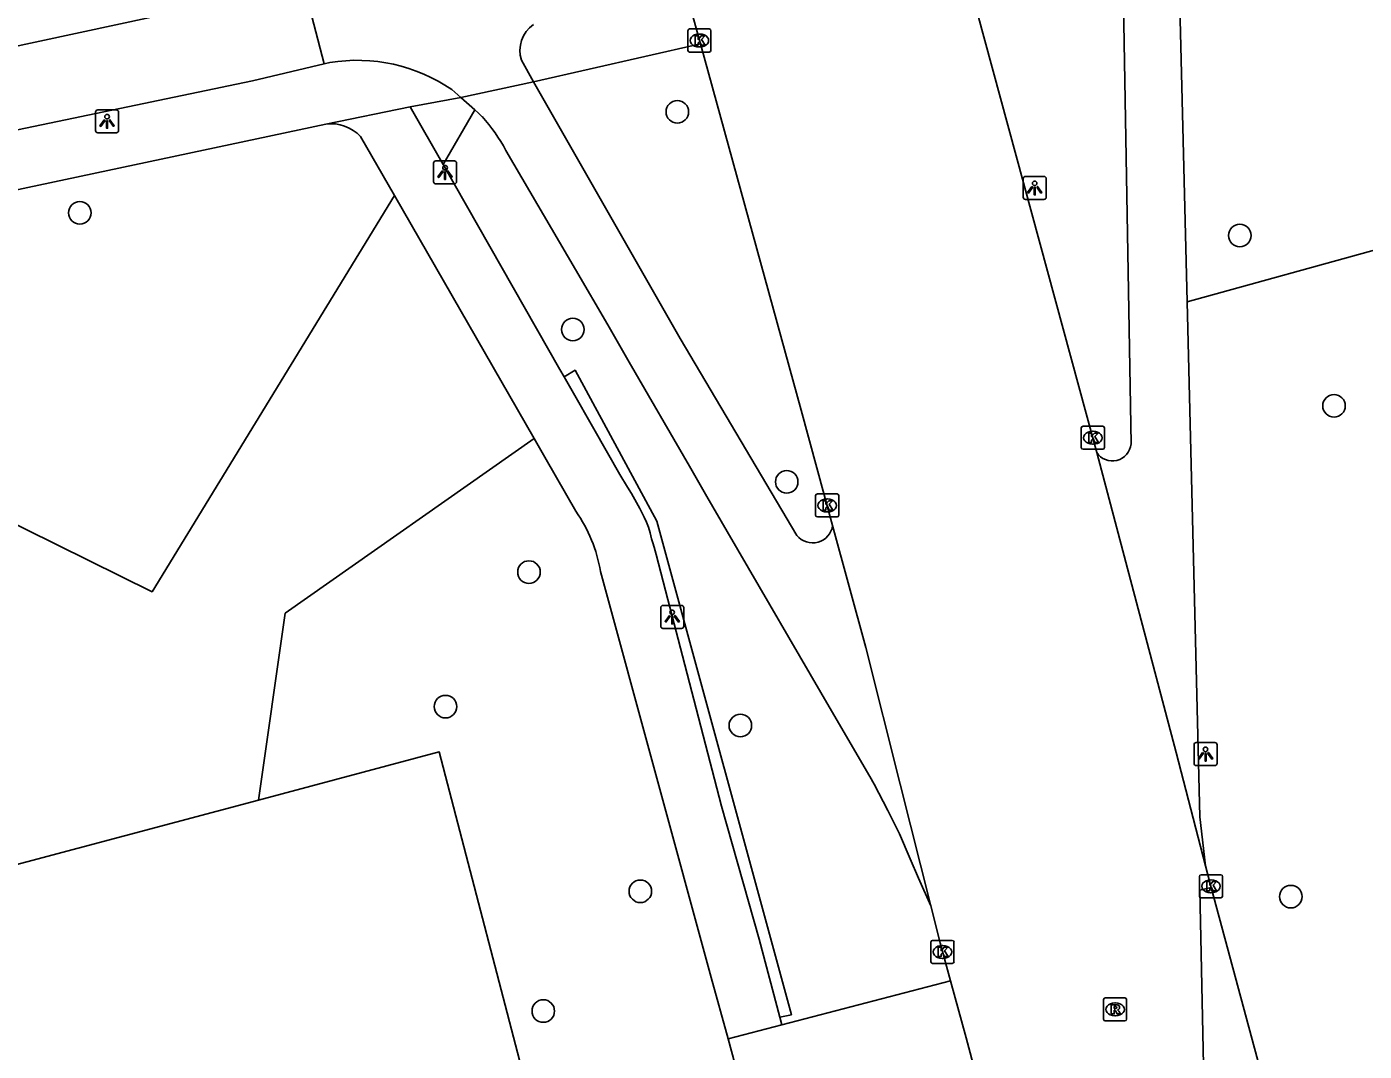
# Model space of a CAD drawing. Extents: x 159053 to 160041, y 380450 to 381422.
# Drawn here: x 159261.2 to 159319.2, y 380688.5 to 380732.9 of the extents above; entities that cross this region are included whole.
import ezdxf

# ---------------------------------------------------------------- set-up
doc = ezdxf.new("R2010")
doc.units = 0
for name, color, linetype in [('IMGEO_Boom', 7, 'Continuous'), ('IMGEO_Fietspad_gesloten', 7, 'Continuous'), ('IMGEO_Fietspad_open', 7, 'Continuous'), ('IMGEO_Groenvoorziening', 7, 'Continuous'), ('IMGEO_Haag', 7, 'Continuous'), ('IMGEO_Hek', 7, 'Continuous'), ('IMGEO_Kolk', 7, 'Continuous'), ('IMGEO_Lichtpunt', 7, 'Continuous'), ('IMGEO_Parkeervlak_open', 7, 'Continuous'), ('IMGEO_Rijbaan_lokaal_open', 7, 'Continuous'), ('IMGEO_Rioolput', 7, 'Continuous'), ('IMGEO_Voetpad_open', 7, 'Continuous')]:
    doc.layers.add(name, color=color, linetype=linetype)

msp = doc.modelspace()

# ---------------------------------------------------------------- linework, layer by layer
at = {"layer": 'IMGEO_Boom'}
for centre in [(159289.427, 380729.205), (159263.527, 380724.828), (159313.81, 380723.844), (159284.893, 380719.768), (159317.898, 380716.465), (159294.17, 380713.163), (159282.995, 380709.256), (159279.373, 380703.423), (159292.161, 380702.606), (159287.824, 380695.418), (159316.021, 380695.187), (159283.616, 380690.228)]:
    msp.add_circle(centre, 0.489, dxfattribs=at)
at = {"layer": 'IMGEO_Fietspad_gesloten'}
for points in [[(159185.394, 380723.326), (159188.849, 380722.898), (159189.894, 380722.803), (159194.295, 380722.405), (159195.722, 380722.276), (159200.231, 380722.051), (159205.116, 380722.248), (159210.939, 380722.72), (159215.378, 380723.18), (159220.398, 380723.899), (159226.924, 380725.165), (159234.553, 380726.568), (159240.572, 380727.74), (159250.34, 380729.811), (159273.223, 380734.74)], [(159273.223, 380734.74), (159274.113, 380731.279)], [(159274.113, 380731.279), (159271.005, 380730.543), (159256.093, 380727.447), (159240.12, 380724.005), (159229.181, 380721.684), (159222.946, 380720.738), (159217.298, 380719.932), (159213.122, 380719.38), (159208.53, 380718.902), (159203.423, 380718.614), (159197.277, 380718.596), (159195.377, 380718.697), (159192.316, 380718.86), (159190.908, 380719.017), (159186.413, 380719.52)]]:
    msp.add_lwpolyline(points, dxfattribs=at)
at = {"layer": 'IMGEO_Fietspad_open'}
for points in [[(159311.529, 380720.969), (159311.138, 380736.711)], [(159308.727, 380736.355), (159309.097, 380714.808)], [(159283.193, 380730.506), (159282.673, 380731.442)], [(159274.113, 380731.279), (159274.369, 380731.34)], [(159280.045, 380729.829), (159283.193, 380730.506)], [(159294.611, 380710.845), (159289.546, 380719.38), (159283.193, 380730.506)], [(159279.648, 380730.168), (159280.045, 380729.829)], [(159280.045, 380729.829), (159280.649, 380729.288)], [(159280.649, 380729.288), (159280.805, 380729.143), (159280.959, 380728.996)], [(159281.999, 380727.528), (159285.019, 380722.374), (159286.41, 380719.969), (159287.346, 380718.35), (159289.952, 380713.844), (159290.712, 380712.537), (159291.593, 380711.021), (159296.115, 380703.244), (159297.773, 380700.392), (159297.967, 380700.059), (159298.549, 380698.914), (159299.054, 380697.914), (159299.528, 380696.822), (159299.882, 380695.993), (159300.414, 380694.792)], [(159312.324, 380696.516), (159312.084, 380698.639), (159311.529, 380720.969)]]:
    msp.add_lwpolyline(points, dxfattribs=at)
for centre, radius, start, end in [((159283.963, 380731.872), 1.359, 124.73699, 198.43756), ((159275.561, 380724.235), 7.204, 55.44023, 99.52514), ((159275.523, 380724.042), 7.355, 28.29016, 42.34093), ((159308.291, 380714.88), 0.809, 212.90266, 354.86096), ((159295.292, 380711.401), 0.879, 219.20262, 351.71982)]:
    msp.add_arc(centre, radius, start, end, dxfattribs=at)
at = {"layer": 'IMGEO_Groenvoorziening'}
for points in [[(159212.548, 380705.319), (159214.248, 380706.425), (159218.079, 380712.493), (159218.606, 380712.937), (159219.139, 380713.3), (159219.799, 380713.655), (159220.544, 380713.949), (159221.288, 380714.144), (159221.795, 380714.226), (159246.109, 380718.558), (159266.654, 380708.405), (159277.16, 380725.585)], [(159311.529, 380720.969), (159320.218, 380723.367)], [(159271.265, 380699.371), (159272.428, 380707.47), (159283.221, 380715.043)], [(159283.225, 380685.658), (159279.105, 380701.457), (159271.265, 380699.371)], [(159242.044, 380691.599), (159267.692, 380698.421), (159271.265, 380699.371)]]:
    msp.add_lwpolyline(points, dxfattribs=at)
at = {"layer": 'IMGEO_Haag'}
msp.add_lwpolyline([(159293.875, 380689.957), (159294.372, 380690.064), (159288.54, 380711.459), (159284.995, 380718.003), (159284.516, 380717.714)], dxfattribs=at)
at = {"layer": 'IMGEO_Hek'}
for points in [[(159267.692, 380698.421), (159271.265, 380699.371), (159279.105, 380701.457), (159283.225, 380685.658)], [(159242.044, 380691.599), (159267.692, 380698.421)]]:
    msp.add_lwpolyline(points, dxfattribs=at)
at = {"layer": 'IMGEO_Kolk'}
for p, q in [((159289.884, 380731.869), (159289.884, 380732.721)), ((159289.959, 380732.795), (159290.811, 380732.795)), ((159290.372, 380732.575), (159290.397, 380732.575)), ((159290.885, 380732.721), (159290.885, 380731.869)), ((159290.395, 380732.015), (159290.37, 380732.015)), ((159290.811, 380731.795), (159289.959, 380731.795)), ((159306.941, 380714.652), (159306.941, 380715.504)), ((159307.016, 380715.578), (159307.868, 380715.578)), ((159307.429, 380715.358), (159307.454, 380715.358)), ((159307.942, 380715.504), (159307.942, 380714.652)), ((159307.868, 380714.578), (159307.016, 380714.578)), ((159307.452, 380714.798), (159307.427, 380714.798)), ((159295.423, 380711.717), (159295.423, 380712.569)), ((159295.498, 380712.643), (159296.35, 380712.643)), ((159295.911, 380712.423), (159295.936, 380712.423)), ((159296.424, 380712.569), (159296.424, 380711.717)), ((159295.934, 380711.863), (159295.909, 380711.863)), ((159296.35, 380711.643), (159295.498, 380711.643)), ((159312.063, 380695.21), (159312.063, 380696.062)), ((159312.138, 380696.136), (159312.99, 380696.136)), ((159313.064, 380696.062), (159313.064, 380695.21)), ((159312.551, 380695.916), (159312.576, 380695.916)), ((159312.99, 380695.136), (159312.138, 380695.136)), ((159312.574, 380695.356), (159312.549, 380695.356)), ((159300.421, 380692.364), (159300.421, 380693.216)), ((159300.496, 380693.29), (159301.348, 380693.29)), ((159301.422, 380693.216), (159301.422, 380692.364)), ((159300.932, 380692.51), (159300.907, 380692.51)), ((159300.909, 380693.07), (159300.934, 380693.07)), ((159301.348, 380692.29), (159300.496, 380692.29))]:
    msp.add_line(p, q, dxfattribs=at)
for points in [[(159289.884, 380731.869), (159289.884, 380732.721)], [(159289.959, 380732.795), (159290.811, 380732.795)], [(159290.885, 380732.721), (159290.885, 380731.869)], [(159290.205, 380732.495), (159290.328, 380732.495), (159290.328, 380732.344), (159290.458, 380732.495), (159290.622, 380732.495), (159290.476, 380732.344), (159290.629, 380732.095), (159290.477, 380732.095), (159290.392, 380732.259), (159290.328, 380732.192), (159290.328, 380732.095), (159290.205, 380732.095), (159290.205, 380732.495)], [(159290.811, 380731.795), (159289.959, 380731.795)], [(159306.941, 380714.652), (159306.941, 380715.504)], [(159307.016, 380715.578), (159307.868, 380715.578)], [(159307.262, 380715.278), (159307.385, 380715.278), (159307.385, 380715.127), (159307.515, 380715.278), (159307.679, 380715.278), (159307.533, 380715.127), (159307.686, 380714.878), (159307.534, 380714.878), (159307.449, 380715.042), (159307.385, 380714.975), (159307.385, 380714.878), (159307.262, 380714.878), (159307.262, 380715.278)], [(159307.942, 380715.504), (159307.942, 380714.652)], [(159307.868, 380714.578), (159307.016, 380714.578)], [(159295.423, 380711.717), (159295.423, 380712.569)], [(159295.498, 380712.643), (159296.35, 380712.643)], [(159295.744, 380712.343), (159295.867, 380712.343), (159295.867, 380712.192), (159295.997, 380712.343), (159296.161, 380712.343), (159296.015, 380712.192), (159296.168, 380711.943), (159296.016, 380711.943), (159295.931, 380712.107), (159295.867, 380712.04), (159295.867, 380711.943), (159295.744, 380711.943), (159295.744, 380712.343)], [(159296.424, 380712.569), (159296.424, 380711.717)], [(159296.35, 380711.643), (159295.498, 380711.643)], [(159312.063, 380695.21), (159312.063, 380696.062)], [(159312.138, 380696.136), (159312.99, 380696.136)], [(159313.064, 380696.062), (159313.064, 380695.21)], [(159312.384, 380695.836), (159312.507, 380695.836), (159312.507, 380695.685), (159312.637, 380695.836), (159312.801, 380695.836), (159312.655, 380695.685), (159312.808, 380695.436), (159312.656, 380695.436), (159312.571, 380695.6), (159312.507, 380695.533), (159312.507, 380695.436), (159312.384, 380695.436), (159312.384, 380695.836)], [(159312.99, 380695.136), (159312.138, 380695.136)], [(159300.421, 380692.364), (159300.421, 380693.216)], [(159300.496, 380693.29), (159301.348, 380693.29)], [(159301.422, 380693.216), (159301.422, 380692.364)], [(159300.742, 380692.99), (159300.865, 380692.99), (159300.865, 380692.839), (159300.995, 380692.99), (159301.159, 380692.99), (159301.013, 380692.839), (159301.166, 380692.59), (159301.014, 380692.59), (159300.929, 380692.754), (159300.865, 380692.687), (159300.865, 380692.59), (159300.742, 380692.59), (159300.742, 380692.99)], [(159301.348, 380692.29), (159300.496, 380692.29)]]:
    msp.add_lwpolyline(points, dxfattribs=at)
for centre, start, end in [((159289.961, 380732.719), 91.55205, 178.44795), ((159289.961, 380732.719), 91.55205, 178.44795), ((159290.809, 380732.719), 1.55205, 88.44795), ((159290.809, 380732.719), 1.55205, 88.44795), ((159289.961, 380731.871), 181.55205, 268.44795), ((159289.961, 380731.871), 181.55205, 268.44795), ((159290.809, 380731.871), 271.55205, 358.44795), ((159290.809, 380731.871), 271.55205, 358.44795), ((159307.018, 380715.502), 91.55205, 178.44795), ((159307.018, 380715.502), 91.55205, 178.44795), ((159307.866, 380715.502), 1.55205, 88.44795), ((159307.866, 380715.502), 1.55205, 88.44795), ((159307.018, 380714.654), 181.55205, 268.44795), ((159307.018, 380714.654), 181.55205, 268.44795), ((159307.866, 380714.654), 271.55205, 358.44795), ((159307.866, 380714.654), 271.55205, 358.44795), ((159295.5, 380712.567), 91.55205, 178.44795), ((159295.5, 380712.567), 91.55205, 178.44795), ((159296.348, 380712.567), 1.55205, 88.44795), ((159296.348, 380712.567), 1.55205, 88.44795), ((159295.5, 380711.719), 181.55205, 268.44795), ((159295.5, 380711.719), 181.55205, 268.44795), ((159296.348, 380711.719), 271.55205, 358.44795), ((159296.348, 380711.719), 271.55205, 358.44795), ((159312.14, 380696.06), 91.55205, 178.44795), ((159312.14, 380696.06), 91.55205, 178.44795), ((159312.988, 380696.06), 1.55205, 88.44795), ((159312.988, 380696.06), 1.55205, 88.44795), ((159312.14, 380695.212), 181.55205, 268.44795), ((159312.14, 380695.212), 181.55205, 268.44795), ((159312.988, 380695.212), 271.55205, 358.44795), ((159312.988, 380695.212), 271.55205, 358.44795), ((159300.498, 380693.214), 91.55205, 178.44795), ((159300.498, 380693.214), 91.55205, 178.44795), ((159301.346, 380693.214), 1.55205, 88.44795), ((159301.346, 380693.214), 1.55205, 88.44795), ((159300.498, 380692.366), 181.55205, 268.44795), ((159300.498, 380692.366), 181.55205, 268.44795), ((159301.346, 380692.366), 271.55205, 358.44795), ((159301.346, 380692.366), 271.55205, 358.44795)]:
    msp.add_arc(centre, 0.0765, start, end, dxfattribs=at)
for centre, major_axis, ratio, start_param, end_param in [((159290.371, 380732.295), (-0.387, 0.002), 0.722429, 4.712389, 7.853982), ((159290.396, 380732.295), (-0.39, 0.002), 0.717154, 1.570796, 4.712389), ((159307.428, 380715.078), (-0.387, 0.002), 0.722429, 4.712389, 7.853982), ((159307.453, 380715.078), (-0.39, 0.002), 0.717154, 1.570796, 4.712389), ((159295.91, 380712.143), (-0.387, 0.002), 0.722429, 4.712389, 7.853982), ((159295.935, 380712.143), (-0.39, 0.002), 0.717154, 1.570796, 4.712389), ((159312.55, 380695.636), (-0.387, 0.002), 0.722429, 4.712389, 7.853982), ((159312.575, 380695.636), (-0.39, 0.002), 0.717154, 1.570796, 4.712389), ((159300.908, 380692.79), (-0.387, 0.002), 0.722429, 4.712389, 7.853982), ((159300.933, 380692.79), (-0.39, 0.002), 0.717154, 1.570796, 4.712389)]:
    msp.add_ellipse(centre, major_axis=major_axis, ratio=ratio, start_param=start_param, end_param=end_param, dxfattribs=at)
at = {"layer": 'IMGEO_Lichtpunt'}
for p, q in [((159264.207, 380729.196), (159264.207, 380728.389)), ((159264.207, 380729.196), (159264.207, 380728.389)), ((159265.109, 380729.291), (159264.301, 380729.291)), ((159265.109, 380729.291), (159264.301, 380729.291)), ((159265.203, 380728.389), (159265.203, 380729.196)), ((159265.203, 380728.389), (159265.203, 380729.196)), ((159264.301, 380728.295), (159265.109, 380728.295)), ((159264.301, 380728.295), (159265.109, 380728.295)), ((159278.858, 380726.983), (159278.858, 380726.176)), ((159278.858, 380726.983), (159278.858, 380726.176)), ((159279.76, 380727.078), (159278.952, 380727.078)), ((159279.76, 380727.078), (159278.952, 380727.078)), ((159279.854, 380726.176), (159279.854, 380726.983)), ((159279.854, 380726.176), (159279.854, 380726.983)), ((159304.422, 380726.309), (159304.422, 380725.502)), ((159304.422, 380726.309), (159304.422, 380725.502)), ((159305.324, 380726.404), (159304.516, 380726.404)), ((159305.324, 380726.404), (159304.516, 380726.404)), ((159305.418, 380725.502), (159305.418, 380726.309)), ((159305.418, 380725.502), (159305.418, 380726.309)), ((159278.952, 380726.082), (159279.76, 380726.082)), ((159278.952, 380726.082), (159279.76, 380726.082)), ((159304.516, 380725.408), (159305.324, 380725.408)), ((159304.516, 380725.408), (159305.324, 380725.408)), ((159288.707, 380707.713), (159288.707, 380706.906)), ((159288.707, 380707.713), (159288.707, 380706.906)), ((159289.609, 380707.808), (159288.801, 380707.808)), ((159289.609, 380707.808), (159288.801, 380707.808)), ((159289.703, 380706.906), (159289.703, 380707.713)), ((159289.703, 380706.906), (159289.703, 380707.713)), ((159288.801, 380706.812), (159289.609, 380706.812)), ((159288.801, 380706.812), (159289.609, 380706.812)), ((159312.731, 380701.867), (159311.923, 380701.867)), ((159312.731, 380701.867), (159311.923, 380701.867)), ((159311.829, 380701.772), (159311.829, 380700.965)), ((159311.829, 380701.772), (159311.829, 380700.965)), ((159312.825, 380700.965), (159312.825, 380701.772)), ((159312.825, 380700.965), (159312.825, 380701.772)), ((159311.923, 380700.871), (159312.731, 380700.871)), ((159311.923, 380700.871), (159312.731, 380700.871))]:
    msp.add_line(p, q, dxfattribs=at)
for points in [[(159264.581, 380728.86), (159264.62, 380728.832), (159264.432, 380728.57), (159264.394, 380728.597), (159264.581, 380728.86)], [(159264.683, 380728.812), (159264.73, 380728.812), (159264.73, 380728.49), (159264.683, 380728.49), (159264.683, 380728.812)], [(159264.793, 380728.832), (159264.831, 380728.859), (159265.018, 380728.597), (159264.979, 380728.569), (159264.793, 380728.832)], [(159279.232, 380726.647), (159279.271, 380726.619), (159279.083, 380726.357), (159279.045, 380726.384), (159279.232, 380726.647)], [(159279.334, 380726.599), (159279.381, 380726.599), (159279.381, 380726.277), (159279.334, 380726.277), (159279.334, 380726.599)], [(159279.444, 380726.619), (159279.482, 380726.646), (159279.669, 380726.384), (159279.63, 380726.356), (159279.444, 380726.619)], [(159304.796, 380725.973), (159304.835, 380725.945), (159304.647, 380725.683), (159304.609, 380725.71), (159304.796, 380725.973)], [(159304.898, 380725.925), (159304.945, 380725.925), (159304.945, 380725.603), (159304.898, 380725.603), (159304.898, 380725.925)], [(159305.008, 380725.945), (159305.046, 380725.972), (159305.233, 380725.71), (159305.194, 380725.682), (159305.008, 380725.945)], [(159289.081, 380707.377), (159289.12, 380707.349), (159288.932, 380707.087), (159288.894, 380707.114), (159289.081, 380707.377)], [(159289.183, 380707.329), (159289.23, 380707.329), (159289.23, 380707.007), (159289.183, 380707.007), (159289.183, 380707.329)], [(159289.293, 380707.349), (159289.331, 380707.376), (159289.518, 380707.114), (159289.479, 380707.086), (159289.293, 380707.349)], [(159312.203, 380701.436), (159312.242, 380701.408), (159312.054, 380701.146), (159312.016, 380701.173), (159312.203, 380701.436)], [(159312.305, 380701.388), (159312.352, 380701.388), (159312.352, 380701.066), (159312.305, 380701.066), (159312.305, 380701.388)], [(159312.415, 380701.408), (159312.453, 380701.435), (159312.64, 380701.173), (159312.601, 380701.145), (159312.415, 380701.408)]]:
    msp.add_lwpolyline(points, dxfattribs=at)
for centre in [(159264.706, 380728.994), (159279.357, 380726.781), (159304.921, 380726.107), (159289.206, 380707.511), (159312.328, 380701.57)]:
    msp.add_circle(centre, 0.0994, dxfattribs=at)
for centre, start, end in [((159264.301, 380729.196), 90, 180), ((159264.301, 380729.196), 90, 180), ((159265.109, 380729.196), 0, 90), ((159265.109, 380729.196), 0, 90), ((159264.301, 380728.389), 180, 270), ((159264.301, 380728.389), 180, 270), ((159265.109, 380728.389), 270, 0), ((159265.109, 380728.389), 270, 360), ((159278.952, 380726.983), 90, 180), ((159278.952, 380726.983), 90, 180), ((159279.76, 380726.983), 0, 90), ((159279.76, 380726.983), 0, 90), ((159278.952, 380726.176), 180, 270), ((159278.952, 380726.176), 180, 270), ((159279.76, 380726.176), 270, 0), ((159279.76, 380726.176), 270, 360), ((159304.516, 380726.309), 90, 180), ((159304.516, 380726.309), 90, 180), ((159305.324, 380726.309), 0, 90), ((159305.324, 380726.309), 0, 90), ((159304.516, 380725.502), 180, 270), ((159304.516, 380725.502), 180, 270), ((159305.324, 380725.502), 270, 0), ((159305.324, 380725.502), 270, 360), ((159288.801, 380707.713), 90, 180), ((159288.801, 380707.713), 90, 180), ((159289.609, 380707.713), 0, 90), ((159289.609, 380707.713), 0, 90), ((159288.801, 380706.906), 180, 270), ((159288.801, 380706.906), 180, 270), ((159289.609, 380706.906), 270, 0), ((159289.609, 380706.906), 270, 360), ((159311.923, 380701.772), 90, 180), ((159311.923, 380701.772), 90, 180), ((159312.731, 380701.772), 0, 90), ((159312.731, 380701.772), 0, 90), ((159311.923, 380700.965), 180, 270), ((159311.923, 380700.965), 180, 270), ((159312.731, 380700.965), 270, 0), ((159312.731, 380700.965), 270, 360)]:
    msp.add_arc(centre, 0.0946, start, end, dxfattribs=at)
at = {"layer": 'IMGEO_Parkeervlak_open'}
msp.add_lwpolyline([(159336.14, 380607.648), (159332.666, 380621.06), (159323.386, 380655.471), (159323.101, 380656.533), (159312.574, 380695.588)], dxfattribs=at)
at = {"layer": 'IMGEO_Rijbaan_lokaal_open'}
for points in [[(159289.282, 380735.748), (159289.772, 380734.558), (159290.425, 380732.153)], [(159302.084, 380734.813), (159307.517, 380714.797), (159307.612, 380714.441)], [(159290.425, 380732.153), (159294.801, 380716.267), (159296.162, 380711.274)], [(159307.612, 380714.441), (159311.054, 380701.43), (159312.324, 380696.516)], [(159300.414, 380694.792), (159299.087, 380700.068), (159297.602, 380705.993), (159296.162, 380711.274)], [(159312.574, 380695.588), (159312.324, 380696.516)], [(159336.14, 380607.648), (159330.357, 380606.083), (159322, 380637.712), (159312.556, 380672.723), (159312.079, 380695.474), (159312.574, 380695.588)], [(159300.414, 380694.792), (159300.819, 380693.183), (159301.269, 380691.534)], [(159302.372, 380687.498), (159301.944, 380689.065), (159301.269, 380691.534)]]:
    msp.add_lwpolyline(points, dxfattribs=at)
at = {"layer": 'IMGEO_Rioolput'}
for p, q in [((159307.981, 380690.8), (159308.833, 380690.8)), ((159307.906, 380689.874), (159307.906, 380690.726)), ((159308.394, 380690.58), (159308.419, 380690.58)), ((159308.907, 380690.726), (159308.907, 380689.874)), ((159308.833, 380689.8), (159307.981, 380689.8)), ((159308.417, 380690.02), (159308.392, 380690.02))]:
    msp.add_line(p, q, dxfattribs=at)
for points in [[(159307.981, 380690.8), (159308.833, 380690.8)], [(159307.906, 380689.874), (159307.906, 380690.726)], [(159308.495, 380690.498), (159308.243, 380690.5), (159308.243, 380690.1)], [(159308.243, 380690.1), (159308.367, 380690.1), (159308.367, 380690.262), (159308.378, 380690.262)], [(159308.421, 380690.419), (159308.367, 380690.419), (159308.367, 380690.338)], [(159308.367, 380690.338), (159308.419, 380690.338)], [(159308.425, 380690.233), (159308.496, 380690.1), (159308.636, 380690.1), (159308.571, 380690.226)], [(159308.907, 380690.726), (159308.907, 380689.874)], [(159308.833, 380689.8), (159307.981, 380689.8)]]:
    msp.add_lwpolyline(points, dxfattribs=at)
for centre, radius, start, end in [((159307.983, 380690.724), 0.0765, 91.55205, 178.44795), ((159307.983, 380690.724), 0.0765, 91.55205, 178.44795), ((159308.831, 380690.724), 0.0765, 1.55205, 88.44795), ((159308.831, 380690.724), 0.0765, 1.55205, 88.44795), ((159308.377, 380690.209), 0.0533, 26.02933, 88.69889), ((159308.403, 380690.527), 0.19, 274.7715, 282.96867), ((159308.427, 380690.323), 0.0964, 77.00612, 93.18647), ((159308.441, 380690.38), 0.0378, 276.66336, 79.67722), ((159308.494, 380690.388), 0.109, 350.36119, 89.41601), ((159308.492, 380690.388), 0.112, 277.58423, 350.98172), ((159308.476, 380690.173), 0.108, 29.51342, 73.79051), ((159307.983, 380689.876), 0.0765, 181.55205, 268.44795), ((159307.983, 380689.876), 0.0765, 181.55205, 268.44795), ((159308.831, 380689.876), 0.0765, 271.55205, 358.44795), ((159308.831, 380689.876), 0.0765, 271.55205, 358.44795)]:
    msp.add_arc(centre, radius, start, end, dxfattribs=at)
for centre, major_axis, ratio, start_param, end_param in [((159308.393, 380690.3), (-0.387, 0.002), 0.722429, 4.712389, 7.853982), ((159308.418, 380690.3), (-0.39, 0.002), 0.717154, 1.570796, 4.712389)]:
    msp.add_ellipse(centre, major_axis=major_axis, ratio=ratio, start_param=start_param, end_param=end_param, dxfattribs=at)
at = {"layer": 'IMGEO_Voetpad_open'}
for points in [[(159290.425, 380732.153), (159283.193, 380730.506)], [(159277.849, 380729.419), (159280.045, 380729.829)], [(159277.849, 380729.419), (159274.184, 380728.677)], [(159279.274, 380726.917), (159277.849, 380729.419)], [(159279.274, 380726.917), (159280.649, 380729.288)], [(159213.822, 380716.773), (159218.128, 380717.282), (159229.711, 380719.217), (159274.184, 380728.677)], [(159275.694, 380728.134), (159277.16, 380725.585)], [(159284.516, 380717.714), (159284.329, 380718.041), (159279.274, 380726.917)], [(159277.16, 380725.585), (159283.221, 380715.043)], [(159293.875, 380689.957), (159292.971, 380693.338), (159291.346, 380699.112), (159289.657, 380705.627), (159289.017, 380708.069), (159288.508, 380710.015), (159288.422, 380710.342), (159288.361, 380710.522), (159288.306, 380710.703), (159288.246, 380710.95), (159288.181, 380711.195), (159288.095, 380711.419), (159287.996, 380711.637), (159287.802, 380712.008), (159287.434, 380712.654), (159287.271, 380712.934), (159286.938, 380713.49), (159285.809, 380715.459), (159284.866, 380717.104), (159284.516, 380717.714)], [(159283.221, 380715.043), (159283.747, 380714.128), (159285.033, 380711.891)], [(159286.098, 380709.281), (159290.897, 380691.685), (159291.625, 380689.022)], [(159301.269, 380691.534), (159293.962, 380689.631)], [(159293.962, 380689.631), (159291.625, 380689.022)], [(159293.962, 380689.631), (159293.875, 380689.957)], [(159291.625, 380689.022), (159291.918, 380687.949)]]:
    msp.add_lwpolyline(points, dxfattribs=at)
for centre, radius, start, end in [((159274.397, 380726.897), 1.792, 43.62626, 96.8163), ((159279.659, 380708.176), 6.533, 9.73867, 34.65676)]:
    msp.add_arc(centre, radius, start, end, dxfattribs=at)

doc.saveas('drawing.dxf')
